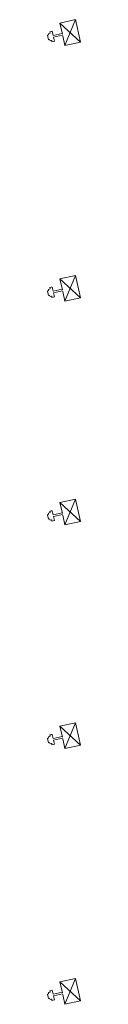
# Model space of a CAD drawing. Header units: millimetres. Extents: x -8931983 to 9630244, y 4 to 18563053.
# Tile 328 of 329: x 9630243.635 to 9630243.739, y 8937943.603 to 8937946.684. Entities that reach past the tile are written whole.
import ezdxf

# ---------------------------------------------------------------- set-up
doc = ezdxf.new("R2010")
doc.units = ezdxf.units.MM
doc.set_wipeout_variables(frame=1)
for name, color, linetype, lineweight in [('.', 7, 'Continuous', 0), ('0_COTAS 1', 1, 'Continuous', 5), ('EST.METALICA', 50, 'Continuous', 0), ('Listones', 4, 'Continuous', 20), ('perno de anclaje', 145, 'Continuous', 5)]:
    doc.layers.add(name, color=color, linetype=linetype, lineweight=lineweight)

# ---------------------------------------------------------------- blocks, each defined once
blk = doc.blocks.new('perno de ancls-flat-1')
blk.add_wipeout([(0, 0), (0.0701, 0.0156), (0.0809, -0.0332), (0.0108, -0.0488)]).dxf.layer = 'perno de anclaje'
at = {"layer": 'perno de anclaje', "flags": 128}
blk.add_lwpolyline([(0.0328, 0.0073), (0.0265, 0.0357), (0.0135, 0.0328), (0.0117, 0.0406), (0.0159, 0.0415), (0.0157, 0.0421), (0.0158, 0.0422, -0.02915), (0.0157, 0.0424, -0.025319), (0.0156, 0.0425), (0.0148, 0.0462, -0.07982), (0.0149, 0.0466, -0.082264), (0.015, 0.0469, -0.052212), (0.0152, 0.0471, -0.044115), (0.0153, 0.0472, -0.03674), (0.0155, 0.0473, -0.006897), (0.0155, 0.0473), (0.0192, 0.0481, -0.004675), (0.0192, 0.0481, -0.021957), (0.0191, 0.0481, -0.034949), (0.019, 0.0481, -0.036739), (0.0189, 0.0482, -0.044115), (0.0188, 0.0482, -0.052214), (0.0186, 0.0483, -0.082263), (0.0185, 0.0485, -0.025319), (0.0184, 0.0486), (0.0179, 0.051, -0.07982), (0.0179, 0.0513, -0.082264), (0.018, 0.0515, -0.052212), (0.0181, 0.0516, -0.044115), (0.0183, 0.0517, -0.03674), (0.0184, 0.0518, -0.006897), (0.0184, 0.0518), (0.0319, 0.0548, -0.004675), (0.0319, 0.0548, -0.021957), (0.032, 0.0548, -0.034949), (0.0321, 0.0548, -0.036739), (0.0322, 0.0547, -0.044115), (0.0323, 0.0547, -0.052212), (0.0325, 0.0546, -0.082263), (0.0326, 0.0544, -0.02532), (0.0327, 0.0543), (0.0332, 0.0519, -0.079821), (0.0332, 0.0516, -0.082263), (0.0331, 0.0514, -0.052212), (0.0329, 0.0513, -0.044115), (0.0328, 0.0512, -0.036739), (0.0327, 0.0512, -0.006898), (0.0327, 0.0511), (0.0364, 0.052, -0.004675), (0.0364, 0.052, -0.021957), (0.0365, 0.052, -0.034949), (0.0367, 0.0519, -0.036739), (0.0368, 0.0519, -0.044115), (0.037, 0.0518, -0.052212), (0.0372, 0.0517, -0.082263), (0.0375, 0.0513, -0.02532), (0.0375, 0.0512), (0.0383, 0.0475, -0.048106), (0.0383, 0.0473), (0.0383, 0.0473), (0.0384, 0.0472), (0.0385, 0.0466), (0.0426, 0.0475), (0.0435, 0.0434), (0.0436, 0.0434), (0.0444, 0.0397), (0.0314, 0.0368), (0.0377, 0.0084)], format="xyb", dxfattribs=at)
at = {"layer": 'perno de anclaje'}
for points in [[(0.0358, 0.008), (0.0701, 0.0156), (0.0809, -0.0332), (0.0108, -0.0488), (0, 0)], [(0, 0), (0.0308, 0.0069)]]:
    blk.add_lwpolyline(points, dxfattribs=at)
blk = doc.blocks.new('correa')
at = {"layer": '.', "lineweight": 5, "true_color": 0xffffff}
h = blk.add_hatch(dxfattribs=at)
h.set_pattern_fill('ANGLE')
h.set_pattern_definition([(0, (0, 0), (0, 6.985), [5.08, -1.905]), (90, (0, 0), (-6.985, 4e-16), [5.08, -1.905])])
h.paths.add_polyline_path([(3440.614, 1282.1704), (3440.6099, 1282.1695), (3440.6098, 1282.1701), (3440.6097, 1282.1702, 0.048106), (3440.6097, 1282.1704), (3440.6089, 1282.1742, 0.107871), (3440.6086, 1282.1746, 0.052212), (3440.6084, 1282.1747, 0.044115), (3440.6082, 1282.1748, 0.036739), (3440.608, 1282.1749, 0.034949), (3440.6079, 1282.1749, 0.026637), (3440.6077, 1282.1749), (3440.6041, 1282.1741, 0.043643), (3440.6042, 1282.1741, 0.044115), (3440.6043, 1282.1742, 0.052212), (3440.6044, 1282.1743, 0.082263), (3440.6045, 1282.1746, 0.079821), (3440.6046, 1282.1748), (3440.604, 1282.1772, 0.107871), (3440.6038, 1282.1775, 0.052212), (3440.6037, 1282.1776, 0.044115), (3440.6036, 1282.1776, 0.07181), (3440.6034, 1282.1777, 0.026638), (3440.6033, 1282.1777), (3440.5897, 1282.1747, 0.043643), (3440.5896, 1282.1746, 0.044115), (3440.5895, 1282.1745, 0.052212), (3440.5894, 1282.1744, 0.082264), (3440.5893, 1282.1742, 0.07982), (3440.5893, 1282.1739), (3440.5898, 1282.1715, 0.107869), (3440.59, 1282.1713, 0.052214), (3440.5901, 1282.1712, 0.044115), (3440.5902, 1282.1711, 0.07181), (3440.5905, 1282.1711, 0.026637), (3440.5905, 1282.1711), (3440.5869, 1282.1702, 0.043643), (3440.5867, 1282.1701, 0.044115), (3440.5865, 1282.17, 0.052212), (3440.5864, 1282.1698, 0.082264), (3440.5862, 1282.1695, 0.07982), (3440.5862, 1282.1691), (3440.587, 1282.1654, 0.054533), (3440.5871, 1282.1652), (3440.5871, 1282.165), (3440.5872, 1282.1645), (3440.5831, 1282.1635), (3440.5848, 1282.1557), (3440.5978, 1282.1586), (3440.6041, 1282.1302), (3440.6091, 1282.1313), (3440.6028, 1282.1597), (3440.6157, 1282.1626), (3440.6149, 1282.1663), (3440.6149, 1282.1663)])
at = {"lineweight": 0}
blk.add_blockref('perno de ancls-flat-1', (3440.5714, 1282.1229), dxfattribs=at)
at = {"layer": 'Listones', "color": 30, "lineweight": 0, "ltscale": 0.5}
for points in [[(3440.5822, 1282.0741), (3440.5822, 1282.0741), (3440.6414, 1282.1385)], [(3440.5714, 1282.1229), (3440.6523, 1282.0897)]]:
    blk.add_lwpolyline(points, dxfattribs=at)
blk = doc.blocks.new('punto.ecologico')
at = {"layer": 'EST.METALICA', "xscale": -1, "rotation": 359.9999996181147}
for p in [(680179.9939, 7970.5922), (680180.7942, 7970.5922), (680181.4942, 7970.5922), (680182.1942, 7970.5922), (680182.9945, 7970.5922)]:
    blk.add_blockref('correa', p, dxfattribs=at)

msp = doc.modelspace()

# ---------------------------------------------------------------- block references
at = {"layer": '0_COTAS 1', "xscale": -1, "rotation": 90}
msp.add_blockref('punto.ecologico', (9639496.40485, 9614686.02606), dxfattribs=at)

doc.saveas('drawing.dxf')
